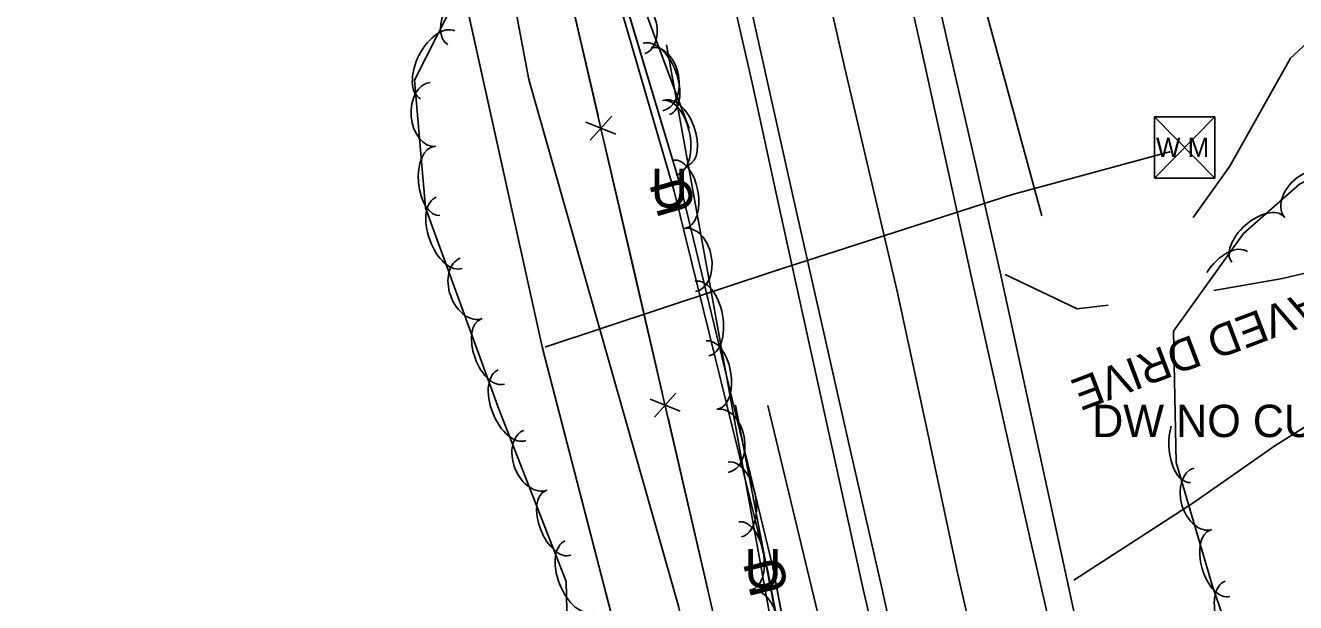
# Model space of a CAD drawing. Extents: x 954793 to 988390, y 1867850 to 1924428.
# Drawn here: x 958032.5 to 958229.2, y 1918231.1 to 1918320.4 of the extents above; entities that cross this region are included whole.
import ezdxf

# ---------------------------------------------------------------- set-up
doc = ezdxf.new("R2010")
doc.units = 0
for name, color, linetype in [('Default', 7, 'Continuous'), ('S_DITCHLINE', 7, 'Continuous'), ('S_DRIVEWAY', 7, 'Continuous'), ('S_DRIVEWAY_ANNOT', 7, 'Continuous'), ('S_EDGE_PAVEMENT', 7, 'Continuous'), ('S_FENCE', 7, 'Continuous'), ('S_FIBER_OPTIC_CABLE', 7, 'Continuous'), ('S_GAS_UTILITIES', 7, 'Continuous'), ('S_MSC_PT_SYM', 7, 'Continuous'), ('S_PAVEMENT_CROWN', 7, 'Continuous'), ('S_SHOULDER', 7, 'Continuous'), ('S_SURVEY_TEXT_ANNOT', 7, 'Continuous'), ('S_TREE', 7, 'Continuous'), ('S_UNDERGROUND_CABLE', 7, 'Continuous'), ('S_UTL_PT_SYM', 7, 'Continuous'), ('S_WATER_UTILITIES', 7, 'Continuous')]:
    doc.layers.add(name, color=color, linetype=linetype)

msp = doc.modelspace()

# ---------------------------------------------------------------- linework, layer by layer
at = {"layer": 'S_DITCHLINE'}
for points in [[(958189.9, 1918290.96), (958184.68, 1918310.06), (958179.47, 1918329.16), (958174.25, 1918348.26), (958169.03, 1918367.35), (958164.31, 1918387.31), (958159.59, 1918407.27), (958154.87, 1918427.23), (958150.15, 1918447.18)], [(958158.97, 1918176.98), (958154.73, 1918198.34), (958150.5, 1918219.71), (958146.48, 1918240.68), (958142.47, 1918261.65)], [(958164.15, 1918178.34), (958160.67, 1918199.81), (958157.18, 1918221.28), (958152.31, 1918241.43), (958147.45, 1918261.58)]]:
    msp.add_lwpolyline(points, dxfattribs=at)
at = {"layer": 'S_DRIVEWAY'}
for points in [[(958312.13, 1918289.87), (958311.01, 1918296.12), (958311.32, 1918297.66), (958312.25, 1918298.62), (958314.74, 1918299.96), (958316.88, 1918300.57), (958318.38, 1918300.39), (958320.28, 1918299.57), (958323.29, 1918297.8), (958352.75, 1918306.52), (958344.63, 1918343.96), (958313.78, 1918347.09), (958288.57, 1918344.15), (958263.7, 1918337.34), (958241.64, 1918327.62), (958228.36, 1918315.35), (958218.96, 1918298.61), (958213.29, 1918290.69)], [(958216.52, 1918279.37), (958227.12, 1918281.24), (958240.61, 1918284.44), (958254.11, 1918287.65), (958267.5, 1918285.54), (958280.9, 1918283.43), (958297.02, 1918286.58), (958313.14, 1918289.72), (958324.38, 1918292.07)], [(958184.22, 1918281.87), (958195.37, 1918276.57), (958200.13, 1918277.11)], [(958194.82, 1918234.56), (958213.28, 1918246.48), (958225.97, 1918255.34), (958241.92, 1918265.37), (958255.27, 1918267.85), (958268.62, 1918270.33), (958280.53, 1918272.84)]]:
    msp.add_lwpolyline(points, dxfattribs=at)
at = {"layer": 'S_EDGE_PAVEMENT'}
for points in [[(958228.52, 1918049.5), (958226.2, 1918062.19), (958222.16, 1918084.25), (958218.22, 1918103.62), (958214.29, 1918122.99), (958209.92, 1918143.03), (958205.55, 1918163.08), (958201.5, 1918181.6), (958197.45, 1918200.13), (958192.76, 1918220.52), (958188.06, 1918240.9), (958183.53, 1918261.15), (958179, 1918281.4), (958175.12, 1918299.02), (958171.25, 1918316.63), (958166.52, 1918337.65), (958161.79, 1918358.67), (958158.03, 1918375.43), (958154.27, 1918392.19), (958149.96, 1918411.59), (958145.65, 1918430.98), (958141.35, 1918449.96)], [(958204.12, 1918045.78), (958201.75, 1918059.57), (958198.23, 1918080.07), (958194.58, 1918098.44), (958190.94, 1918116.82), (958186.42, 1918137.59), (958181.91, 1918158.36), (958177.62, 1918177.18), (958173.32, 1918196), (958169.18, 1918214.81), (958165.03, 1918233.61), (958160.22, 1918254.81), (958155.41, 1918276.02), (958151.4, 1918293.81), (958147.38, 1918311.6), (958143.25, 1918330.17), (958139.13, 1918348.73), (958134.81, 1918368.16), (958130.5, 1918387.59), (958126.2, 1918406.28), (958121.89, 1918424.97), (958117.66, 1918444.29)]]:
    msp.add_lwpolyline(points, dxfattribs=at)
at = {"layer": 'S_FENCE'}
for p, q in [((958123.93, 1918303.57), (958119.29, 1918305.44)), ((958119.94, 1918302.65), (958123.28, 1918306.36)), ((958133.87, 1918260.71), (958129.23, 1918262.58)), ((958129.88, 1918259.79), (958133.22, 1918263.51))]:
    msp.add_line(p, q, dxfattribs=at)
for points in [[(958156.4, 1918154.51), (958113, 1918341.66)], [(958121.16, 1918306.45), (958116.64, 1918325.93)], [(958126.58, 1918283.08), (958122.06, 1918302.56)], [(958131.1, 1918263.6), (958126.58, 1918283.08)], [(958136.52, 1918240.22), (958132, 1918259.7)], [(958138.12, 1918233.31), (958136.52, 1918240.22)]]:
    msp.add_lwpolyline(points, dxfattribs=at)
at = {"layer": 'S_FIBER_OPTIC_CABLE'}
for p, q in [((958133.98, 1918295.35), (958123.58, 1918330.08)), ((958148.26, 1918236.39), (958133.98, 1918295.35)), ((958160.99, 1918169.38), (958148.26, 1918236.39))]:
    msp.add_line(p, q, dxfattribs=at)
msp.add_lwpolyline([(958205.94, 1917480.71), (958203.38, 1917550.07), (958200.02, 1917583.21), (958198.38, 1917591.47), (958198.97, 1917651.75), (958198.79, 1917738.67), (958196.48, 1917839.48), (958194.83, 1917910.84), (958192.88, 1917954.88), (958193.76, 1917995.06), (958189.96, 1918026.92), (958177.77, 1918071.59), (958172.07, 1918106.29), (958160.99, 1918169.38), (958148.26, 1918236.39), (958133.98, 1918295.35), (958123.58, 1918330.08)], dxfattribs=at)
msp.add_lwpolyline([(958205.94, 1917480.71), (958203.38, 1917550.07), (958200.02, 1917583.21), (958198.38, 1917591.47), (958198.97, 1917651.75), (958198.79, 1917738.67), (958196.48, 1917839.48), (958194.83, 1917910.84), (958192.88, 1917954.88), (958193.76, 1917995.06), (958189.96, 1918026.92), (958177.77, 1918071.59), (958172.07, 1918106.29), (958160.99, 1918169.38), (958148.26, 1918236.39), (958133.98, 1918295.35), (958123.58, 1918330.08)], dxfattribs=at)
at = {"layer": 'S_GAS_UTILITIES'}
for p, q in [((958110.46, 1918312.02), (958092.28, 1918408.31)), ((958133.62, 1918230.55), (958110.46, 1918312.02))]:
    msp.add_line(p, q, dxfattribs=at)
msp.add_lwpolyline([(958201.08, 1917478.73), (958196.55, 1917548.51), (958193.98, 1917598.17), (958192.94, 1917651.13), (958191.6, 1917777.38), (958188.7, 1917845.14), (958186.62, 1917917.63), (958181.51, 1917974.64), (958175.56, 1918027.5), (958165.83, 1918082.11), (958165.59, 1918083.15), (958151.52, 1918153.98), (958133.62, 1918230.55), (958110.46, 1918312.02), (958092.28, 1918408.31), (958077.32, 1918485.29), (958060.45, 1918552.99), (958045.56, 1918626.28), (958030.45, 1918695.1), (958011.59, 1918765.21), (958012.91, 1918784.85), (957990.11, 1918862.67)], dxfattribs=at)
msp.add_lwpolyline([(958201.08, 1917478.73), (958196.55, 1917548.51), (958193.98, 1917598.17), (958192.94, 1917651.13), (958191.6, 1917777.38), (958188.7, 1917845.14), (958186.62, 1917917.63), (958181.51, 1917974.64), (958175.56, 1918027.5), (958165.83, 1918082.11), (958165.59, 1918083.15), (958151.52, 1918153.98), (958133.62, 1918230.55), (958110.46, 1918312.02), (958092.28, 1918408.31), (958077.32, 1918485.29), (958060.45, 1918552.99), (958045.56, 1918626.28), (958030.45, 1918695.1), (958011.59, 1918765.21), (958012.91, 1918784.85), (957990.11, 1918862.67)], dxfattribs=at)
at = {"layer": 'S_MSC_PT_SYM'}
msp.add_lwpolyline([(958197.66, 1918261.71), (958197.66, 1918261.76), (958197.66, 1918261.71), (958197.61, 1918261.71), (958197.66, 1918261.71), (958197.66, 1918261.66), (958197.66, 1918261.71), (958197.71, 1918261.71)], close=True, dxfattribs=at)
msp.add_lwpolyline([(958197.66, 1918261.71), (958197.66, 1918261.76), (958197.66, 1918261.71), (958197.61, 1918261.71), (958197.66, 1918261.71), (958197.66, 1918261.66), (958197.66, 1918261.71), (958197.71, 1918261.71)], close=True, dxfattribs=at)
msp.add_lwpolyline([(958197.66, 1918261.71), (958197.66, 1918261.76), (958197.66, 1918261.71), (958197.61, 1918261.71), (958197.66, 1918261.71), (958197.66, 1918261.66), (958197.66, 1918261.71), (958197.71, 1918261.71)], dxfattribs=at)
at = {"layer": 'S_PAVEMENT_CROWN'}
msp.add_lwpolyline([(958206.59, 1918101.46), (958202.72, 1918120.8), (958198.35, 1918140.92), (958193.97, 1918161.05), (958189.64, 1918179.98), (958185.31, 1918198.91), (958181.06, 1918217.31), (958176.81, 1918235.72), (958172.15, 1918257.51), (958167.5, 1918279.3), (958163.4, 1918296.66), (958159.3, 1918314.01), (958154.54, 1918335.18), (958149.79, 1918356.36), (958146.07, 1918373.1), (958142.35, 1918389.85), (958137.84, 1918409.29), (958133.33, 1918428.74), (958129.24, 1918447.79)], dxfattribs=at)
at = {"layer": 'S_SHOULDER'}
msp.add_line((958183.44, 1918282.22), (958194, 1918233.57), dxfattribs=at)
for points in [[(958183.44, 1918282.22), (958179.39, 1918299.91), (958175.34, 1918317.6), (958170.56, 1918338.69), (958165.79, 1918359.77), (958162.25, 1918376.25), (958158.72, 1918392.73), (958154.2, 1918412.32), (958149.69, 1918431.92), (958145.38, 1918450.86)], [(958191.82, 1918097.99), (958188.09, 1918116.32), (958186.33, 1918123.18), (958184.2, 1918126.47), (958181.08, 1918140.55), (958177.97, 1918154.63), (958178.65, 1918160.19), (958174.85, 1918177.81), (958171.05, 1918195.43), (958166.62, 1918214.31), (958162.19, 1918233.18), (958157.55, 1918254.31), (958152.9, 1918275.44), (958148.96, 1918293.48), (958145.03, 1918311.51), (958140.24, 1918332.44), (958135.46, 1918353.37), (958131.68, 1918370.14), (958127.9, 1918386.91), (958123.49, 1918405.81), (958119.07, 1918424.7), (958113.72, 1918448.09)], [(958200.59, 1918203.23), (958197.58, 1918217.1), (958194, 1918233.57)]]:
    msp.add_lwpolyline(points, dxfattribs=at)
at = {"layer": 'S_TREE'}
for points in [[(958131.74, 1918317.38), (958153.92, 1918195.21), (958152.08, 1918163.79), (958143.17, 1918144.86), (958114.76, 1918136.35), (958085.14, 1918136.27), (958060.6, 1918137.04), (958041.98, 1918138.4), (958033.63, 1918153.15), (958035.99, 1918179.4), (958046.37, 1918197.91), (958068.61, 1918203.79), (958091.04, 1918200.56), (958106.05, 1918203.73), (958114.37, 1918208.84), (958116.73, 1918212.28), (958116.24, 1918234.39), (958105.76, 1918261.2), (958094.46, 1918292.19), (958092.76, 1918311.95), (958099.98, 1918326.23), (958117.77, 1918332.63), (958127.18, 1918326.15), (958135.29, 1918304.46)], [(958279.65, 1918275.86), (958291.01, 1918245.24), (958304.1, 1918206.28), (958307.67, 1918186.23), (958304.43, 1918169.59), (958288.04, 1918158.3), (958261.65, 1918159.18), (958242.97, 1918172.01), (958228.38, 1918198.55), (958216.28, 1918233.65), (958210.7, 1918252.77), (958210.25, 1918273.12), (958221.11, 1918288.23), (958229.78, 1918295.85), (958243.42, 1918302.68), (958257.61, 1918300.42), (958267.09, 1918292.63), (958278.99, 1918276.27), (958283.54, 1918262.78)]]:
    msp.add_lwpolyline(points, dxfattribs=at)
for centre, major_axis, ratio, start_param, end_param in [((958100.32, 1918322.21), (-2.41, -4.77), 0.540699, 3.141593, 6.283185), ((958126.69, 1918320.67), (-1.73, 4.64), 0.685311, 3.141593, 6.283185), ((958096.32, 1918314.3), (-2.65, -5.24), 0.55008, 3.141593, 6.283185), ((958130.18, 1918312.09), (-2.05, 5.5), 0.55008, 3.141593, 6.283185), ((958130.28, 1918312.08), (-0.89, 4.88), 0.685311, 3.141593, 6.283185), ((958095.61, 1918306.61), (0.42, -4.94), 0.685311, 3.141593, 6.283185), ((958133.28, 1918303.78), (-1.87, 5.01), 0.540699, 3.141593, 6.283185), ((958132.19, 1918303.02), (-1.05, 5.77), 0.55008, 3.141593, 6.283185), ((958096.23, 1918296.33), (0.46, -5.33), 0.540699, 3.141593, 6.283185), ((958133.77, 1918294.29), (-0.95, 5.26), 0.540699, 3.141593, 6.283185), ((958231.21, 1918293.93), (-3.72, -3.27), 0.685311, 3.141593, 6.283185), ((958098.13, 1918288.31), (2.01, -5.51), 0.55008, 3.141593, 6.283185), ((958223.3, 1918287.32), (-4.01, -3.53), 0.540699, 3.141593, 6.283185), ((958135.36, 1918284.11), (-0.89, 4.88), 0.685311, 3.141593, 6.283185), ((958218.27, 1918280.64), (-3.43, -4.76), 0.55008, 3.141593, 4.788328), ((958101.54, 1918279.71), (1.7, -4.66), 0.685311, 3.141593, 6.283185), ((958137.27, 1918275.04), (-1.05, 5.77), 0.55008, 3.141593, 6.283185), ((958104.83, 1918269.94), (1.83, -5.02), 0.540699, 3.141593, 6.283185), ((958138.85, 1918266.32), (-0.95, 5.26), 0.540699, 3.141593, 6.283185), ((958107.86, 1918261.65), (2.14, -5.47), 0.55008, 3.141593, 6.283185), ((958140.44, 1918256.13), (-0.89, 4.88), 0.685311, 3.141593, 6.283185), ((958212.76, 1918255.53), (0.13, -5.87), 0.55008, 4.192623, 6.283185), ((958111.47, 1918253.13), (1.8, -4.62), 0.685311, 3.141593, 6.283185), ((958142.35, 1918247.07), (-1.05, 5.77), 0.55008, 3.141593, 6.283185), ((958214.82, 1918247.15), (1.39, -4.76), 0.685311, 3.141593, 6.283185), ((958114.98, 1918243.43), (1.95, -4.98), 0.540699, 3.141593, 6.283185), ((958143.93, 1918238.35), (-0.95, 5.26), 0.540699, 3.141593, 6.283185), ((958217.46, 1918237.19), (1.5, -5.13), 0.540699, 3.141593, 6.283185), ((958118.21, 1918235.17), (2.14, -5.47), 0.55008, 3.141593, 6.283185), ((958145.51, 1918228.16), (-0.89, 4.88), 0.685311, 3.141593, 6.283185), ((958220.18, 1918228.86), (1.91, -5.55), 0.55008, 3.141593, 6.283185)]:
    msp.add_ellipse(centre, major_axis=major_axis, ratio=ratio, start_param=start_param, end_param=end_param, dxfattribs=at)
at = {"layer": 'S_UNDERGROUND_CABLE'}
for p, q in [((958132.94, 1918294.75), (958122.85, 1918329.5)), ((958147.43, 1918235.94), (958132.94, 1918294.75)), ((958160.27, 1918169.26), (958147.43, 1918235.94))]:
    msp.add_line(p, q, dxfattribs=at)
msp.add_lwpolyline([(958208.69, 1917589.83), (958199.48, 1917590.98), (958198.24, 1917651.72), (958198.34, 1917738.84), (958195.73, 1917838.96), (958194.03, 1917910.58), (958192.11, 1917954.33), (958193.15, 1917994.97), (958188.69, 1918026.8), (958177.05, 1918071.37), (958171.17, 1918105.05), (958160.27, 1918169.26), (958147.43, 1918235.94), (958132.94, 1918294.75), (958122.85, 1918329.5)], dxfattribs=at)
msp.add_lwpolyline([(958208.69, 1917589.83), (958199.48, 1917590.98), (958198.24, 1917651.72), (958198.34, 1917738.84), (958195.73, 1917838.96), (958194.03, 1917910.58), (958192.11, 1917954.33), (958193.15, 1917994.97), (958188.69, 1918026.8), (958177.05, 1918071.37), (958171.17, 1918105.05), (958160.27, 1918169.26), (958147.43, 1918235.94), (958132.94, 1918294.75), (958122.85, 1918329.5)], dxfattribs=at)
at = {"layer": 'S_UTL_PT_SYM'}
for points in [[(958110.46, 1918312.02), (958110.41, 1918312.01), (958110.46, 1918312.02), (958110.47, 1918311.97), (958110.46, 1918312.02), (958110.51, 1918312.03), (958110.46, 1918312.02), (958110.45, 1918312.07)], [(958110.46, 1918312.02), (958110.41, 1918312.01), (958110.46, 1918312.02), (958110.47, 1918311.97), (958110.46, 1918312.02), (958110.51, 1918312.03), (958110.46, 1918312.02), (958110.45, 1918312.07)], [(958209.64, 1918300.83), (958209.62, 1918300.87), (958209.64, 1918300.83), (958209.59, 1918300.81), (958209.64, 1918300.83), (958209.65, 1918300.78), (958209.64, 1918300.83), (958209.68, 1918300.84)], [(958209.64, 1918300.83), (958209.62, 1918300.87), (958209.64, 1918300.83), (958209.59, 1918300.81), (958209.64, 1918300.83), (958209.65, 1918300.78), (958209.64, 1918300.83), (958209.68, 1918300.84)], [(958133.98, 1918295.35), (958133.93, 1918295.34), (958133.98, 1918295.35), (958133.99, 1918295.3), (958133.98, 1918295.35), (958134.03, 1918295.36), (958133.98, 1918295.35), (958133.96, 1918295.4)], [(958133.98, 1918295.35), (958133.93, 1918295.34), (958133.98, 1918295.35), (958133.99, 1918295.3), (958133.98, 1918295.35), (958134.03, 1918295.36), (958133.98, 1918295.35), (958133.96, 1918295.4)], [(958185.12, 1918294.17), (958185.11, 1918294.22), (958185.12, 1918294.17), (958185.08, 1918294.16), (958185.12, 1918294.17), (958185.14, 1918294.12), (958185.12, 1918294.17), (958185.17, 1918294.19)], [(958185.12, 1918294.17), (958185.11, 1918294.22), (958185.12, 1918294.17), (958185.08, 1918294.16), (958185.12, 1918294.17), (958185.14, 1918294.12), (958185.12, 1918294.17), (958185.17, 1918294.19)], [(958149.05, 1918282.56), (958149.03, 1918282.6), (958149.05, 1918282.56), (958149, 1918282.54), (958149.05, 1918282.56), (958149.06, 1918282.51), (958149.05, 1918282.56), (958149.1, 1918282.57)], [(958149.05, 1918282.56), (958149.03, 1918282.6), (958149.05, 1918282.56), (958149, 1918282.54), (958149.05, 1918282.56), (958149.06, 1918282.51), (958149.05, 1918282.56), (958149.1, 1918282.57)], [(958112.58, 1918270.49), (958112.53, 1918270.48), (958112.58, 1918270.49), (958112.59, 1918270.44), (958112.58, 1918270.49), (958112.63, 1918270.5), (958112.58, 1918270.49), (958112.57, 1918270.54)], [(958112.58, 1918270.49), (958112.53, 1918270.48), (958112.58, 1918270.49), (958112.59, 1918270.44), (958112.58, 1918270.49), (958112.63, 1918270.5), (958112.58, 1918270.49), (958112.57, 1918270.54)], [(958113.1, 1918270.69), (958113.08, 1918270.74), (958113.1, 1918270.69), (958113.05, 1918270.68), (958113.1, 1918270.69), (958113.11, 1918270.64), (958113.1, 1918270.69), (958113.15, 1918270.71)], [(958113.1, 1918270.69), (958113.08, 1918270.74), (958113.1, 1918270.69), (958113.05, 1918270.68), (958113.1, 1918270.69), (958113.11, 1918270.64), (958113.1, 1918270.69), (958113.15, 1918270.71)], [(958148.26, 1918236.39), (958148.21, 1918236.38), (958148.26, 1918236.39), (958148.27, 1918236.34), (958148.26, 1918236.39), (958148.31, 1918236.4), (958148.26, 1918236.39), (958148.25, 1918236.44)], [(958148.26, 1918236.39), (958148.21, 1918236.38), (958148.26, 1918236.39), (958148.27, 1918236.34), (958148.26, 1918236.39), (958148.31, 1918236.4), (958148.26, 1918236.39), (958148.25, 1918236.44)]]:
    msp.add_lwpolyline(points, close=True, dxfattribs=at)
for points in [[(958110.46, 1918312.02), (958110.46, 1918312.07), (958110.46, 1918312.02), (958110.41, 1918312.02), (958110.46, 1918312.02), (958110.46, 1918311.97), (958110.46, 1918312.02), (958110.51, 1918312.02)], [(958209.64, 1918300.83), (958209.64, 1918300.88), (958209.64, 1918300.83), (958209.59, 1918300.83), (958209.64, 1918300.83), (958209.64, 1918300.78), (958209.64, 1918300.83), (958209.69, 1918300.83)], [(958133.98, 1918295.35), (958133.98, 1918295.4), (958133.98, 1918295.35), (958133.93, 1918295.35), (958133.98, 1918295.35), (958133.98, 1918295.3), (958133.98, 1918295.35), (958134.03, 1918295.35)], [(958185.12, 1918294.17), (958185.12, 1918294.22), (958185.12, 1918294.17), (958185.07, 1918294.17), (958185.12, 1918294.17), (958185.12, 1918294.12), (958185.12, 1918294.17), (958185.17, 1918294.17)], [(958149.05, 1918282.56), (958149.05, 1918282.61), (958149.05, 1918282.56), (958149, 1918282.56), (958149.05, 1918282.56), (958149.05, 1918282.51), (958149.05, 1918282.56), (958149.1, 1918282.56)], [(958112.58, 1918270.49), (958112.58, 1918270.54), (958112.58, 1918270.49), (958112.53, 1918270.49), (958112.58, 1918270.49), (958112.58, 1918270.44), (958112.58, 1918270.49), (958112.63, 1918270.49)], [(958113.1, 1918270.69), (958113.1, 1918270.74), (958113.1, 1918270.69), (958113.05, 1918270.69), (958113.1, 1918270.69), (958113.1, 1918270.64), (958113.1, 1918270.69), (958113.15, 1918270.69)], [(958148.26, 1918236.39), (958148.26, 1918236.44), (958148.26, 1918236.39), (958148.21, 1918236.39), (958148.26, 1918236.39), (958148.26, 1918236.34), (958148.26, 1918236.39), (958148.31, 1918236.39)]]:
    msp.add_lwpolyline(points, dxfattribs=at)
at = {"layer": 'S_WATER_UTILITIES'}
for p, q in [((958112.58, 1918270.49), (958097.07, 1918340.41)), ((958207.34, 1918306.27), (958216.68, 1918306.27)), ((958207.34, 1918306.27), (958207.34, 1918296.78)), ((958207.34, 1918306.27), (958216.68, 1918296.78)), ((958216.68, 1918306.27), (958207.34, 1918296.78)), ((958216.68, 1918306.27), (958216.68, 1918296.78)), ((958185.12, 1918294.17), (958209.64, 1918300.83)), ((958207.34, 1918296.78), (958216.68, 1918296.78)), ((958149.05, 1918282.56), (958185.12, 1918294.17)), ((958113.1, 1918270.69), (958149.05, 1918282.56)), ((958129.41, 1918205.5), (958112.58, 1918270.49))]:
    msp.add_line(p, q, dxfattribs=at)
for points in [[(958179.45, 1917904.11), (958174.32, 1917982.48), (958165.11, 1918043.87), (958156.16, 1918098.59), (958144.77, 1918150.3), (958129.41, 1918205.5), (958112.58, 1918270.49), (958097.07, 1918340.41), (958082.01, 1918401.79), (958062.76, 1918503.67), (958042.62, 1918569.65), (958027.6, 1918627.67), (958007.57, 1918703.46), (957994.11, 1918758.13), (957969.78, 1918822.85), (957964.35, 1918845.94), (957963.27, 1918858.5), (957940.25, 1918978.26), (957939.76, 1918990.53), (957938.48, 1919026.36), (957937.06, 1919037.64), (957926.05, 1919117.03), (957910.72, 1919189.52)], [(958179.45, 1917904.11), (958174.32, 1917982.48), (958165.11, 1918043.87), (958156.16, 1918098.59), (958144.77, 1918150.3), (958129.41, 1918205.5), (958112.58, 1918270.49), (958097.07, 1918340.41), (958082.01, 1918401.79), (958062.76, 1918503.67), (958042.62, 1918569.65), (958027.6, 1918627.67), (958007.57, 1918703.46), (957994.11, 1918758.13), (957969.78, 1918822.85), (957964.35, 1918845.94), (957963.27, 1918858.5), (957940.25, 1918978.26), (957939.76, 1918990.53), (957938.48, 1919026.36), (957937.06, 1919037.64), (957926.05, 1919117.03), (957910.72, 1919189.52)], [(958113.1, 1918270.69), (958149.05, 1918282.56), (958185.12, 1918294.17), (958209.64, 1918300.83)], [(958113.1, 1918270.69), (958149.05, 1918282.56), (958185.12, 1918294.17), (958209.64, 1918300.83)]]:
    msp.add_lwpolyline(points, dxfattribs=at)

# ---------------------------------------------------------------- texts
at = {"layer": 'Default'}
for rotation, p in [(360, (958129.31, 1918292.21)), (106.1907, (958136.4, 1918291.98)), (360, (958143.8, 1918233.4)), (103.8412, (958150.77, 1918233.03))]:
    msp.add_text('U', height=6, rotation=rotation, dxfattribs=at).set_placement(p)
at = {"layer": 'S_DRIVEWAY_ANNOT'}
msp.add_text('PAVED DRIVE', height=5.0004, rotation=200.7032, dxfattribs=at).set_placement((958236.15, 1918281.28))
at = {"layer": 'S_SURVEY_TEXT_ANNOT'}
msp.add_text('DW NO CUS', height=5, dxfattribs=at).set_placement((958197.66, 1918256.71))
at = {"layer": 'S_WATER_UTILITIES'}
msp.add_text('W M', height=3, rotation=360, dxfattribs=at).set_placement((958207.55, 1918300.04))

doc.saveas('drawing.dxf')
